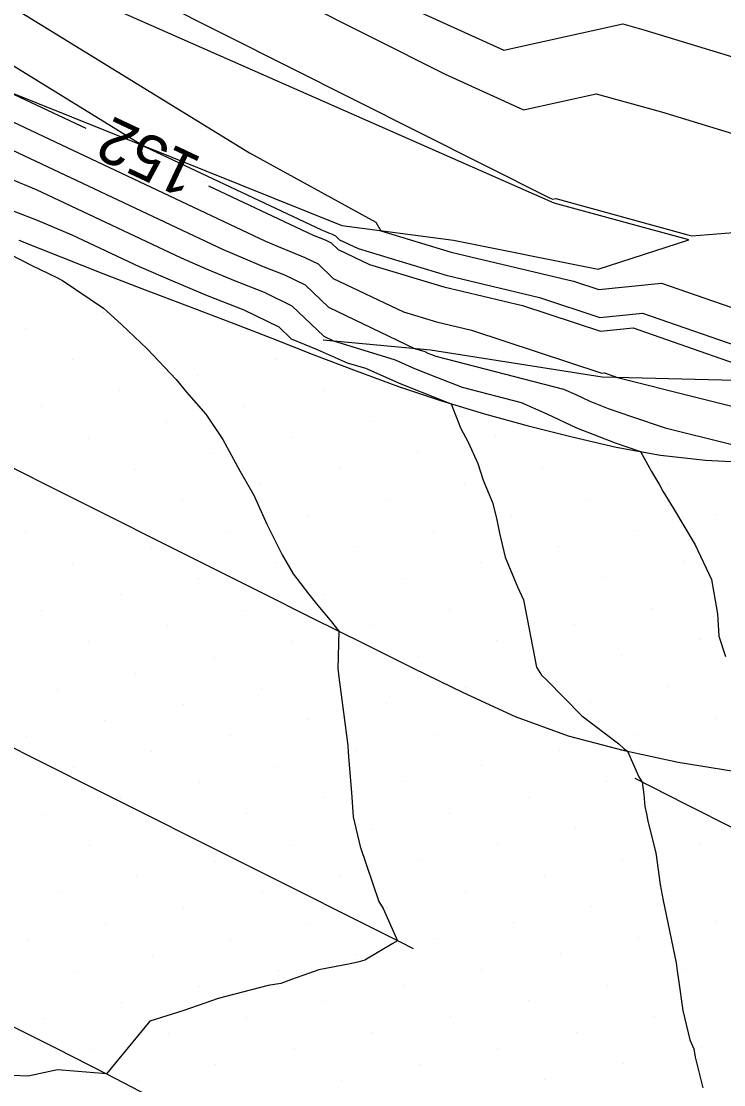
# Model space of a CAD drawing. Extents: x 2354170 to 2357230, y 866100 to 868290.
# Drawn here: x 2356002.8 to 2356033.88, y 867041.63 to 867088.67 of the extents above; entities that cross this region are included whole.
import ezdxf

# ---------------------------------------------------------------- set-up
doc = ezdxf.new("R2010")
doc.units = 0
for name, color, linetype in [('Default', 7, 'Continuous'), ('DTM Contours Minor', 7, 'Continuous'), ('Exist DTM Breakline', 7, 'Continuous'), ('Exist DTM Scan Elevation Point', 7, 'Continuous'), ('Exist Roads EOP', 7, 'Continuous'), ('PH Exist DTM Breakline', 7, 'Continuous')]:
    doc.layers.add(name, color=color, linetype=linetype)

msp = doc.modelspace()

# ---------------------------------------------------------------- linework, layer by layer
at = {"layer": 'Default'}
for points in [[(2355920.648, 867135.834), (2355922.333, 867134.706), (2355928.763, 867130.414), (2355935.845, 867127.46), (2355942.87, 867123.608), (2355948.407, 867119.302), (2355953.561, 867116.546), (2355966.981, 867105.9), (2355968.481, 867104.91), (2355968.925, 867104.41), (2355972.764, 867102.499), (2355977.153, 867099.39), (2355988.188, 867093.32), (2355999.327, 867087.339), (2356002.242, 867085.547), (2356005.658, 867083.939)], [(2356005.047, 867094.622), (2356021.559, 867086.321), (2356025.014, 867084.753), (2356028.232, 867085.458), (2356031.127, 867084.665), (2356035.374, 867083.368)], [(2356003.077, 867092.472), (2356026.177, 867080.86), (2356026.318, 867080.796), (2356026.449, 867080.825), (2356032.29, 867079.226), (2356032.463, 867079.173), (2356039.097, 867079.704)], [(2356001.169, 867090.051), (2356012.891, 867082.846), (2356018.491, 867079.787), (2356018.713, 867079.403), (2356021.815, 867078.46), (2356027.237, 867077.177), (2356028.357, 867076.807), (2356031.132, 867077.089), (2356035.767, 867075.475)], [(2356000.294, 867085.214), (2356013.603, 867078.947), (2356014.163, 867078.706), (2356014.74, 867078.462), (2356015.349, 867078.224), (2356015.934, 867077.937), (2356016.604, 867077.296), (2356019.708, 867075.813), (2356021.17, 867075.369), (2356022.724, 867075.001), (2356028.489, 867073.098), (2356028.61, 867073.11), (2356029.181, 867072.911), (2356036.113, 867071.172)], [(2356001.877, 867083.218), (2356011.74, 867078.574), (2356012.608, 867078.199), (2356013.503, 867077.822), (2356014.447, 867077.453), (2356015.354, 867077.007), (2356016.392, 867076.015), (2356020.205, 867074.192), (2356020.652, 867074.054), (2356020.793, 867073.993), (2356020.952, 867073.929), (2356021.138, 867073.857), (2356026.789, 867072.394), (2356027.329, 867072.158), (2356027.96, 867071.862), (2356028.773, 867071.546), (2356029.798, 867071.191), (2356031.282, 867070.688), (2356034.192, 867069.958)], [(2356002.321, 867081.695), (2356003.461, 867081.222), (2356009.877, 867078.2), (2356011.053, 867077.693), (2356012.266, 867077.182), (2356013.545, 867076.682), (2356014.774, 867076.078), (2356016.181, 867074.733), (2356016.613, 867074.526), (2356019.339, 867073.686), (2356020.194, 867073.315), (2356021.165, 867072.926), (2356022.301, 867072.482), (2356024.912, 867071.806), (2356026.046, 867071.311), (2356027.371, 867070.688), (2356029.08, 867070.025), (2356030.192, 867069.64), (2356030.683, 867068.752), (2356031.032, 867068.159), (2356031.189, 867067.885), (2356031.65, 867067.124), (2356032.611, 867065.504), (2356033.332, 867063.978), (2356033.598, 867062.466), (2356033.655, 867061.477), (2356033.952, 867060.57)], [(2356011.086, 867081.383), (2356015.466, 867079.321), (2356015.717, 867079.212), (2356015.977, 867079.103), (2356016.251, 867078.996), (2356016.514, 867078.866), (2356016.816, 867078.578), (2356018.212, 867077.911), (2356021.492, 867076.915), (2356024.98, 867076.089), (2356028.423, 867074.953), (2356029.871, 867075.1), (2356036.698, 867072.722)], [(2356002.015, 867080.437), (2356003.5, 867079.867), (2356005.045, 867079.225), (2356008.014, 867077.827), (2356009.498, 867077.186), (2356011.029, 867076.541), (2356012.643, 867075.91), (2356014.194, 867075.148), (2356014.748, 867074.618), (2356015.885, 867074.143), (2356017.224, 867073.564), (2356018.025, 867073.317), (2356019.596, 867072.636), (2356021.377, 867071.922), (2356021.82, 867071.749), (2356022.24, 867070.69), (2356022.579, 867070.046), (2356023.001, 867069.103), (2356023.234, 867068.375), (2356023.647, 867067.388), (2356023.83, 867066.693), (2356023.964, 867066.026), (2356024.206, 867064.965), (2356024.753, 867063.659), (2356025.013, 867063.081), (2356025.594, 867060.105), (2356025.81, 867059.749), (2356026.048, 867059.531), (2356027.603, 867057.952), (2356029.237, 867056.702), (2356029.474, 867056.493), (2356029.62, 867056.391), (2356030.117, 867055.252), (2356030.275, 867055.018), (2356030.34, 867054.468), (2356030.383, 867053.939), (2356030.458, 867053.61), (2356030.526, 867053.291), (2356030.872, 867051.89), (2356031.066, 867050.489), (2356031.198, 867049.776), (2356031.779, 867047.02), (2356031.817, 867046.671), (2356031.881, 867046.278), (2356032.069, 867044.918), (2356032.384, 867043.622), (2356032.561, 867043.214), (2356032.616, 867042.858), (2356032.951, 867041.489)], [(2356002.299, 867078.366), (2356003.273, 867077.87), (2356004.382, 867077.331), (2356004.621, 867077.204), (2356006.432, 867075.973), (2356006.574, 867075.855), (2356007.247, 867075.241), (2356008.378, 867074.185), (2356009.654, 867072.826), (2356010.107, 867072.268), (2356010.971, 867071.29), (2356011.712, 867070.162), (2356012.476, 867068.783), (2356013.086, 867067.708), (2356013.665, 867066.427), (2356014.34, 867065.072), (2356014.836, 867064.225), (2356015.506, 867063.35), (2356015.928, 867062.821), (2356016.471, 867062.183), (2356016.846, 867061.695), (2356016.811, 867060.025), (2356016.816, 867059.917), (2356016.831, 867059.776), (2356017.255, 867056.629), (2356017.266, 867056.336), (2356017.298, 867055.951), (2356017.416, 867054.562), (2356017.488, 867053.477), (2356017.789, 867052.163), (2356018.622, 867049.73), (2356018.809, 867049.429), (2356019.451, 867048.004), (2356019.239, 867047.877), (2356017.994, 867047.147), (2356017.696, 867047.057), (2356017.354, 867046.975), (2356015.961, 867046.718), (2356014.758, 867046.29), (2356014.282, 867046.103), (2356013.728, 867046.024), (2356011.506, 867045.444), (2356009.996, 867044.915), (2356008.491, 867044.442), (2356006.569, 867042.112), (2356006.568, 867042.111), (2356006.567, 867042.111), (2356004.401, 867042.288), (2356003.111, 867042.006), (2356002.419, 867042.044)]]:
    msp.add_lwpolyline(points, dxfattribs=at)
at = {"layer": 'DTM Contours Minor'}
for points in [[(2355991.307, 867092.879), (2355999.941, 867088.243), (2356008.255, 867083.133), (2356016.087, 867079.445), (2356016.236, 867079.381), (2356016.39, 867079.316), (2356016.552, 867079.253), (2356016.708, 867079.176), (2356016.886, 867079.006), (2356017.713, 867078.61), (2356021.6, 867077.43), (2356025.733, 867076.452), (2356028.401, 867075.571), (2356030.291, 867075.763), (2356038.154, 867073.025)], [(2356018.481, 867089.962), (2356024.144, 867087.391), (2356029.42, 867088.546), (2356030.351, 867088.291), (2356037.315, 867086.165)], [(2356002.321, 867081.695), (2356003.461, 867081.222), (2356009.877, 867078.2), (2356011.053, 867077.693), (2356012.266, 867077.182), (2356013.545, 867076.682), (2356014.774, 867076.078), (2356016.181, 867074.733), (2356016.613, 867074.526), (2356019.339, 867073.686), (2356020.194, 867073.315), (2356021.165, 867072.926), (2356022.301, 867072.482), (2356024.912, 867071.806), (2356026.046, 867071.311), (2356027.371, 867070.688), (2356029.08, 867070.025), (2356030.192, 867069.64), (2356030.683, 867068.752), (2356031.032, 867068.159), (2356031.189, 867067.885), (2356031.65, 867067.124), (2356032.611, 867065.504), (2356033.332, 867063.978), (2356033.598, 867062.466), (2356033.655, 867061.477), (2356033.952, 867060.57)]]:
    msp.add_lwpolyline(points, dxfattribs=at)
at = {"layer": 'Exist DTM Breakline'}
for points in [[(2356002.244, 867069), (2356004.48, 867067.88), (2356006.715, 867066.761), (2356008.95, 867065.641), (2356011.186, 867064.522), (2356013.422, 867063.404), (2356015.659, 867062.287), (2356017.896, 867061.172), (2356020.136, 867060.062), (2356022.381, 867058.962), (2356024.65, 867057.914), (2356027.001, 867057.067), (2356029.42, 867056.435), (2356031.861, 867055.898), (2356034.329, 867055.504)], [(2356001.649, 867056.926), (2356003.884, 867055.807), (2356006.12, 867054.687), (2356008.355, 867053.567), (2356010.59, 867052.447), (2356012.825, 867051.327), (2356015.06, 867050.207), (2356017.294, 867049.086), (2356019.529, 867047.964), (2356020.137, 867047.659)], [(2356029.941, 867055.187), (2356032.172, 867054.058), (2356034.403, 867052.931)], [(2356002.109, 867044.371), (2356004.341, 867043.244), (2356006.569, 867042.11), (2356008.79, 867040.962)]]:
    msp.add_lwpolyline(points, dxfattribs=at)
at = {"layer": 'Exist DTM Scan Elevation Point'}
for p, q in [((2356004.35, 867077.158), (2356004.35, 867077.158)), ((2356006.435, 867075.778), (2356006.435, 867075.778)), ((2356002.97, 867075.073), (2356002.97, 867075.073)), ((2356008.52, 867074.399), (2356008.52, 867074.399)), ((2356005.055, 867073.693), (2356005.055, 867073.693)), ((2356014.069, 867073.725), (2356014.069, 867073.725)), ((2356010.605, 867073.02), (2356010.605, 867073.02)), ((2356007.14, 867072.314), (2356007.14, 867072.314)), ((2356016.154, 867072.346), (2356016.154, 867072.346)), ((2356012.69, 867071.64), (2356012.69, 867071.64)), ((2356003.676, 867071.608), (2356003.676, 867071.608)), ((2356009.225, 867070.935), (2356009.225, 867070.935)), ((2356018.239, 867070.966), (2356018.239, 867070.966)), ((2356005.761, 867070.229), (2356005.761, 867070.229)), ((2356014.775, 867070.261), (2356014.775, 867070.261)), ((2356023.788, 867070.292), (2356023.788, 867070.292)), ((2356011.31, 867069.555), (2356011.31, 867069.555)), ((2356020.324, 867069.587), (2356020.324, 867069.587)), ((2356007.846, 867068.85), (2356007.846, 867068.85)), ((2356016.86, 867068.881), (2356016.86, 867068.881)), ((2356025.873, 867068.913), (2356025.873, 867068.913)), ((2356004.381, 867068.144), (2356004.381, 867068.144)), ((2356013.395, 867068.176), (2356013.395, 867068.176)), ((2356022.409, 867068.207), (2356022.409, 867068.207)), ((2356031.423, 867068.239), (2356031.423, 867068.239)), ((2356009.931, 867067.47), (2356009.931, 867067.47)), ((2356018.945, 867067.502), (2356018.945, 867067.502)), ((2356027.958, 867067.533), (2356027.958, 867067.533)), ((2356006.466, 867066.765), (2356006.466, 867066.765)), ((2356015.48, 867066.796), (2356015.48, 867066.796)), ((2356024.494, 867066.828), (2356024.494, 867066.828)), ((2356033.508, 867066.86), (2356033.508, 867066.86)), ((2356003.002, 867066.059), (2356003.002, 867066.059)), ((2356012.016, 867066.091), (2356012.016, 867066.091)), ((2356021.03, 867066.122), (2356021.03, 867066.122)), ((2356030.043, 867066.154), (2356030.043, 867066.154)), ((2356008.551, 867065.385), (2356008.551, 867065.385)), ((2356017.565, 867065.417), (2356017.565, 867065.417)), ((2356026.579, 867065.448), (2356026.579, 867065.448)), ((2356005.087, 867064.68), (2356005.087, 867064.68)), ((2356014.101, 867064.711), (2356014.101, 867064.711)), ((2356023.114, 867064.743), (2356023.114, 867064.743)), ((2356032.128, 867064.775), (2356032.128, 867064.775)), ((2356010.636, 867064.006), (2356010.636, 867064.006)), ((2356019.65, 867064.037), (2356019.65, 867064.037)), ((2356028.664, 867064.069), (2356028.664, 867064.069)), ((2356007.172, 867063.3), (2356007.172, 867063.3)), ((2356016.186, 867063.332), (2356016.186, 867063.332)), ((2356025.199, 867063.363), (2356025.199, 867063.363)), ((2356003.707, 867062.595), (2356003.707, 867062.595)), ((2356012.721, 867062.626), (2356012.721, 867062.626)), ((2356021.735, 867062.658), (2356021.735, 867062.658)), ((2356030.749, 867062.69), (2356030.749, 867062.69)), ((2356009.257, 867061.921), (2356009.257, 867061.921)), ((2356018.271, 867061.952), (2356018.271, 867061.952)), ((2356027.284, 867061.984), (2356027.284, 867061.984)), ((2356032.834, 867061.31), (2356032.834, 867061.31)), ((2356005.792, 867061.215), (2356005.792, 867061.215)), ((2356014.806, 867061.247), (2356014.806, 867061.247)), ((2356023.82, 867061.278), (2356023.82, 867061.278)), ((2356011.342, 867060.541), (2356011.342, 867060.541)), ((2356020.356, 867060.573), (2356020.356, 867060.573)), ((2356029.369, 867060.605), (2356029.369, 867060.605)), ((2356025.905, 867059.899), (2356025.905, 867059.899)), ((2356007.877, 867059.836), (2356007.877, 867059.836)), ((2356016.891, 867059.867), (2356016.891, 867059.867)), ((2356004.413, 867059.13), (2356004.413, 867059.13)), ((2356013.427, 867059.162), (2356013.427, 867059.162)), ((2356022.441, 867059.194), (2356022.441, 867059.194)), ((2356031.454, 867059.225), (2356031.454, 867059.225)), ((2356018.976, 867058.488), (2356018.976, 867058.488)), ((2356027.99, 867058.52), (2356027.99, 867058.52)), ((2356009.962, 867058.456), (2356009.962, 867058.456)), ((2356006.498, 867057.751), (2356006.498, 867057.751)), ((2356015.512, 867057.782), (2356015.512, 867057.782)), ((2356024.526, 867057.814), (2356024.526, 867057.814)), ((2356033.539, 867057.846), (2356033.539, 867057.846)), ((2356012.047, 867057.077), (2356012.047, 867057.077)), ((2356021.061, 867057.109), (2356021.061, 867057.109)), ((2356030.075, 867057.14), (2356030.075, 867057.14)), ((2356003.034, 867057.045), (2356003.034, 867057.045)), ((2356008.583, 867056.371), (2356008.583, 867056.371)), ((2356017.597, 867056.403), (2356017.597, 867056.403)), ((2356026.611, 867056.435), (2356026.611, 867056.435)), ((2356005.119, 867055.666), (2356005.119, 867055.666)), ((2356014.132, 867055.697), (2356014.132, 867055.697)), ((2356023.146, 867055.729), (2356023.146, 867055.729)), ((2356032.16, 867055.761), (2356032.16, 867055.761)), ((2356010.668, 867054.992), (2356010.668, 867054.992)), ((2356019.682, 867055.024), (2356019.682, 867055.024)), ((2356028.696, 867055.055), (2356028.696, 867055.055)), ((2356007.204, 867054.286), (2356007.204, 867054.286)), ((2356016.217, 867054.318), (2356016.217, 867054.318)), ((2356025.231, 867054.35), (2356025.231, 867054.35)), ((2356003.739, 867053.581), (2356003.739, 867053.581)), ((2356012.753, 867053.612), (2356012.753, 867053.612)), ((2356021.767, 867053.644), (2356021.767, 867053.644)), ((2356030.781, 867053.676), (2356030.781, 867053.676)), ((2356009.289, 867052.907), (2356009.289, 867052.907)), ((2356018.302, 867052.939), (2356018.302, 867052.939)), ((2356027.316, 867052.97), (2356027.316, 867052.97)), ((2356005.824, 867052.201), (2356005.824, 867052.201)), ((2356014.838, 867052.233), (2356014.838, 867052.233)), ((2356023.852, 867052.265), (2356023.852, 867052.265)), ((2356032.866, 867052.296), (2356032.866, 867052.296)), ((2356011.373, 867051.527), (2356011.373, 867051.527)), ((2356020.387, 867051.559), (2356020.387, 867051.559)), ((2356029.401, 867051.591), (2356029.401, 867051.591)), ((2356007.909, 867050.822), (2356007.909, 867050.822)), ((2356016.923, 867050.854), (2356016.923, 867050.854)), ((2356025.937, 867050.885), (2356025.937, 867050.885)), ((2356004.445, 867050.116), (2356004.445, 867050.116)), ((2356013.458, 867050.148), (2356013.458, 867050.148)), ((2356022.472, 867050.18), (2356022.472, 867050.18)), ((2356031.486, 867050.211), (2356031.486, 867050.211)), ((2356009.994, 867049.442), (2356009.994, 867049.442)), ((2356019.008, 867049.474), (2356019.008, 867049.474)), ((2356028.022, 867049.506), (2356028.022, 867049.506)), ((2356006.53, 867048.737), (2356006.53, 867048.737)), ((2356015.543, 867048.769), (2356015.543, 867048.769)), ((2356024.557, 867048.8), (2356024.557, 867048.8)), ((2356033.571, 867048.832), (2356033.571, 867048.832)), ((2356030.107, 867048.126), (2356030.107, 867048.126)), ((2356003.065, 867048.031), (2356003.065, 867048.031)), ((2356012.079, 867048.063), (2356012.079, 867048.063)), ((2356021.093, 867048.095), (2356021.093, 867048.095)), ((2356008.615, 867047.357), (2356008.615, 867047.357)), ((2356017.628, 867047.389), (2356017.628, 867047.389)), ((2356026.642, 867047.421), (2356026.642, 867047.421)), ((2356023.178, 867046.715), (2356023.178, 867046.715)), ((2356032.192, 867046.747), (2356032.192, 867046.747)), ((2356005.15, 867046.652), (2356005.15, 867046.652)), ((2356014.164, 867046.684), (2356014.164, 867046.684)), ((2356010.7, 867045.978), (2356010.7, 867045.978)), ((2356019.713, 867046.01), (2356019.713, 867046.01)), ((2356028.727, 867046.041), (2356028.727, 867046.041)), ((2356016.249, 867045.304), (2356016.249, 867045.304)), ((2356025.263, 867045.336), (2356025.263, 867045.336)), ((2356007.235, 867045.272), (2356007.235, 867045.272)), ((2356003.771, 867044.567), (2356003.771, 867044.567)), ((2356012.785, 867044.599), (2356012.785, 867044.599)), ((2356021.798, 867044.63), (2356021.798, 867044.63)), ((2356030.812, 867044.662), (2356030.812, 867044.662)), ((2356009.32, 867043.893), (2356009.32, 867043.893)), ((2356018.334, 867043.925), (2356018.334, 867043.925)), ((2356027.348, 867043.956), (2356027.348, 867043.956)), ((2356005.856, 867043.187), (2356005.856, 867043.187)), ((2356014.87, 867043.219), (2356014.87, 867043.219)), ((2356023.883, 867043.251), (2356023.883, 867043.251)), ((2356032.897, 867043.283), (2356032.897, 867043.283)), ((2356011.405, 867042.514), (2356011.405, 867042.514)), ((2356020.419, 867042.545), (2356020.419, 867042.545)), ((2356029.433, 867042.577), (2356029.433, 867042.577)), ((2356007.941, 867041.808), (2356007.941, 867041.808)), ((2356016.955, 867041.84), (2356016.955, 867041.84)), ((2356025.968, 867041.871), (2356025.968, 867041.871))]:
    msp.add_line(p, q, dxfattribs=at)
at = {"layer": 'Exist Roads EOP'}
msp.add_lwpolyline([(2356002.696, 867078.991), (2356004.55, 867078.241), (2356006.409, 867077.505), (2356008.277, 867076.789), (2356010.149, 867076.086), (2356012.019, 867075.377), (2356013.882, 867074.648), (2356015.743, 867073.917), (2356017.611, 867073.201), (2356019.49, 867072.516), (2356021.386, 867071.881), (2356023.3, 867071.301), (2356025.229, 867070.771), (2356027.168, 867070.284), (2356029.118, 867069.837), (2356031.084, 867069.475), (2356033.071, 867069.249), (2356035.069, 867069.155)], dxfattribs=at)
at = {"layer": 'PH Exist DTM Breakline'}
for points in [[(2356086.569, 867357.749), (2356085.242, 867338.062), (2356084.668, 867312.034), (2356085.219, 867292.132), (2356083.407, 867265.75), (2356082.741, 867224.962), (2356081.091, 867196.485), (2356079.139, 867167.948), (2356075.754, 867146.309), (2356072.542, 867124.103), (2356066.138, 867103.768), (2356056.164, 867086.157), (2356051.201, 867080.84), (2356038.493, 867072.677), (2356028.495, 867072.929), (2356020.91, 867074.126), (2356016.153, 867074.569)], [(2355966.916, 867101.019), (2355981.171, 867094.312), (2355998.995, 867086.851), (2356016.989, 867079.626), (2356021.925, 867078.986), (2356028.326, 867077.702), (2356032.339, 867078.994), (2356026.374, 867080.628), (2356002.058, 867091.36), (2355969.289, 867105.024), (2355947.522, 867113.287), (2355927.753, 867122.469), (2355909.447, 867132.743)]]:
    msp.add_lwpolyline(points, dxfattribs=at)

# ---------------------------------------------------------------- texts
at = {"layer": 'Default'}
msp.add_text('152', height=2, rotation=154.7865, dxfattribs=at).set_placement((2356010.856, 867082.596))

doc.saveas('drawing.dxf')
